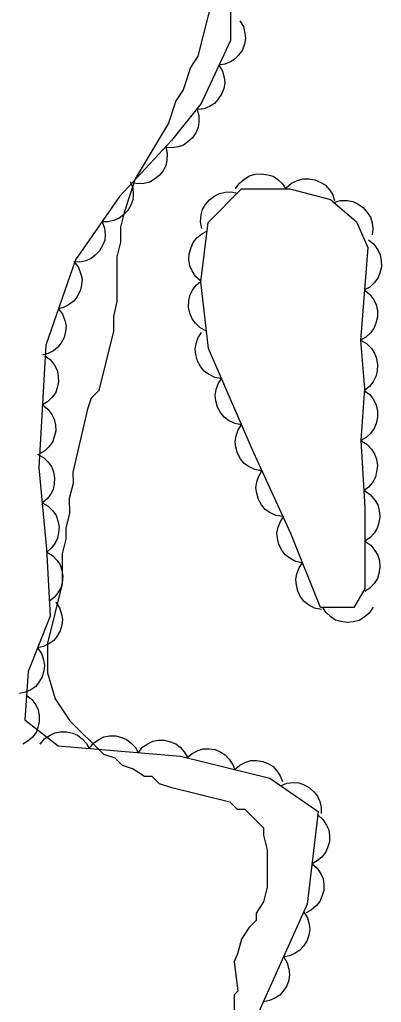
# Model space of a CAD drawing. Extents: x 282461 to 284471, y 5554090 to 5557646.
# Drawn here: x 283861.8 to 283883.9, y 5556720.6 to 5556780.5 of the extents above; entities that cross this region are included whole.
import ezdxf

# ---------------------------------------------------------------- set-up
doc = ezdxf.new("R2010")
doc.units = 0
doc.layers.add('Niveau 1', color=7, linetype='Continuous')
doc.layers.add('Niveau 44', color=7, linetype='Continuous')

msp = doc.modelspace()

# ---------------------------------------------------------------- linework, layer by layer
at = {"layer": 'Niveau 1'}
msp.add_lwpolyline([(283873.59, 5556781.86), (283872.69, 5556778.24), (283872.24, 5556777.56), (283871.79, 5556776.2), (283871.34, 5556775.52), (283870.89, 5556774.16), (283868.86, 5556770.77), (283868.19, 5556768.73), (283867.97, 5556767.82), (283867.97, 5556766.92), (283867.75, 5556766.01), (283867.75, 5556763.3), (283867.53, 5556762.39), (283867.53, 5556761.49), (283866.64, 5556757.87), (283866.18, 5556757.41), (283865.96, 5556756.73), (283865.06, 5556752.89), (283865.07, 5556752.21), (283864.84, 5556751.3), (283864.85, 5556750.4), (283864.62, 5556749.49), (283864.62, 5556748.82), (283864.4, 5556747.91), (283864.4, 5556746.1), (283863.51, 5556742.48), (283863.51, 5556740.67), (283863.97, 5556739.09), (283864.88, 5556737.74), (283866.92, 5556735.71), (283867.61, 5556735.49), (283868.06, 5556735.04), (283868.74, 5556734.81), (283869.42, 5556734.36), (283869.87, 5556734.37), (283870.33, 5556733.92), (283871.01, 5556733.69), (283874.63, 5556732.8), (283875.09, 5556732.35), (283875.54, 5556732.36), (283876.68, 5556731.23), (283876.68, 5556730.78), (283876.91, 5556729.87), (283876.91, 5556727.61), (283876.69, 5556726.71), (283876.24, 5556726.03), (283876.24, 5556725.58), (283875.79, 5556725.12), (283875.34, 5556724.44), (283875.11, 5556723.54), (283874.89, 5556723.08), (283875.12, 5556721.27), (283874.89, 5556721.05), (283874.9, 5556719.69)], dxfattribs=at)
at = {"layer": 'Niveau 44'}
for points in [[(283874.67, 5556784.64), (283874.68, 5556779.21), (283872.88, 5556775.37), (283871.08, 5556773.1), (283867.91, 5556769.69), (283865.21, 5556765.84), (283863.41, 5556760.63), (283862.98, 5556753.17), (283863.45, 5556748.2), (283863.68, 5556744.13), (283862.34, 5556740.74), (283862.12, 5556737.8), (283864.16, 5556736.22), (283871.63, 5556735.58), (283877.07, 5556734.24), (283880.02, 5556732.22), (283879.36, 5556726.57), (283876.21, 5556719.55)], [(283875.24, 5556780.41), (283875.46, 5556780.06), (283875.56, 5556779.66), (283875.59, 5556779.33), (283875.53, 5556778.99), (283875.4, 5556778.64), (283875.18, 5556778.33), (283874.97, 5556778.08), (283874.67, 5556777.9), (283874.33, 5556777.76), (283873.97, 5556777.7)], [(283873.97, 5556777.7), (283874.19, 5556777.34), (283874.28, 5556776.95), (283874.32, 5556776.62), (283874.26, 5556776.27), (283874.13, 5556775.93), (283873.91, 5556775.61), (283873.7, 5556775.37), (283873.4, 5556775.18), (283873.06, 5556775.04), (283872.7, 5556774.99)], [(283872.62, 5556775.04), (283872.74, 5556774.64), (283872.75, 5556774.23), (283872.71, 5556773.91), (283872.57, 5556773.58), (283872.36, 5556773.28), (283872.08, 5556773.02), (283871.81, 5556772.83), (283871.48, 5556772.72), (283871.11, 5556772.66), (283870.75, 5556772.69)], [(283870.72, 5556772.72), (283870.82, 5556772.31), (283870.79, 5556771.9), (283870.72, 5556771.58), (283870.56, 5556771.27), (283870.33, 5556770.98), (283870.03, 5556770.75), (283869.75, 5556770.58), (283869.41, 5556770.49), (283869.04, 5556770.47), (283868.68, 5556770.52)], [(283874.99, 5556770.16), (283875.23, 5556770.51), (283875.55, 5556770.78), (283875.84, 5556770.95), (283876.19, 5556771.05), (283876.56, 5556771.08), (283876.95, 5556771.02), (283877.27, 5556770.93), (283877.57, 5556770.73), (283877.85, 5556770.47), (283878.06, 5556770.17)], [(283868.56, 5556770.62), (283868.71, 5556770.23), (283868.74, 5556769.82), (283868.72, 5556769.49), (283868.6, 5556769.16), (283868.41, 5556768.84), (283868.14, 5556768.57), (283867.89, 5556768.37), (283867.56, 5556768.24), (283867.2, 5556768.16), (283866.84, 5556768.16)], [(283878.07, 5556770.23), (283878.39, 5556770.51), (283878.77, 5556770.68), (283879.09, 5556770.78), (283879.45, 5556770.78), (283879.82, 5556770.71), (283880.18, 5556770.55), (283880.47, 5556770.38), (283880.71, 5556770.11), (283880.91, 5556769.79), (283881.03, 5556769.44)], [(283872.93, 5556767.74), (283872.85, 5556768.16), (283872.89, 5556768.57), (283872.97, 5556768.9), (283873.15, 5556769.21), (283873.39, 5556769.5), (283873.71, 5556769.73), (283874, 5556769.89), (283874.35, 5556769.97), (283874.73, 5556769.98), (283875.09, 5556769.91)], [(283882.63, 5556754.82), (283882.87, 5556750.75), (283882.88, 5556745.78), (283882.21, 5556744.65), (283880.17, 5556744.64), (283878.35, 5556749.15), (283876.07, 5556754.12), (283873.33, 5556760.43), (283872.87, 5556764.5), (283873.31, 5556768.12), (283875.34, 5556770.16), (283878.29, 5556770.17), (283880.78, 5556769.51), (283882.37, 5556768.16), (283883.05, 5556766.58), (283882.61, 5556760.92), (283882.85, 5556757.99), (283882.63, 5556754.82)], [(283880.98, 5556769.34), (283881.39, 5556769.46), (283881.81, 5556769.45), (283882.14, 5556769.39), (283882.46, 5556769.24), (283882.77, 5556769.02), (283883.02, 5556768.72), (283883.21, 5556768.44), (283883.31, 5556768.1), (283883.36, 5556767.72), (283883.32, 5556767.36)], [(283866.84, 5556768.16), (283866.99, 5556767.77), (283867.02, 5556767.37), (283867, 5556767.04), (283866.87, 5556766.71), (283866.69, 5556766.39), (283866.42, 5556766.12), (283866.17, 5556765.91), (283865.84, 5556765.78), (283865.48, 5556765.7), (283865.12, 5556765.71)], [(283872.87, 5556764.54), (283872.55, 5556764.82), (283872.33, 5556765.17), (283872.19, 5556765.48), (283872.14, 5556765.84), (283872.16, 5556766.21), (283872.27, 5556766.59), (283872.39, 5556766.9), (283872.63, 5556767.17), (283872.92, 5556767.42), (283873.24, 5556767.58)], [(283883.09, 5556767.06), (283883.42, 5556766.79), (283883.66, 5556766.45), (283883.81, 5556766.15), (283883.87, 5556765.79), (283883.88, 5556765.41), (283883.78, 5556765.03), (283883.67, 5556764.72), (283883.45, 5556764.44), (283883.17, 5556764.18), (283882.85, 5556764)], [(283865.16, 5556765.69), (283865.41, 5556765.36), (283865.55, 5556764.97), (283865.62, 5556764.65), (283865.59, 5556764.3), (283865.5, 5556763.94), (283865.32, 5556763.61), (283865.13, 5556763.34), (283864.85, 5556763.13), (283864.53, 5556762.95), (283864.18, 5556762.86)], [(283873.21, 5556761.49), (283872.83, 5556761.69), (283872.54, 5556761.98), (283872.33, 5556762.25), (283872.2, 5556762.58), (283872.12, 5556762.95), (283872.14, 5556763.34), (283872.2, 5556763.67), (283872.36, 5556763.99), (283872.59, 5556764.3), (283872.87, 5556764.54)], [(283882.85, 5556764), (283883.18, 5556763.73), (283883.42, 5556763.39), (283883.57, 5556763.09), (283883.64, 5556762.73), (283883.64, 5556762.36), (283883.55, 5556761.98), (283883.43, 5556761.66), (283883.21, 5556761.38), (283882.93, 5556761.12), (283882.61, 5556760.94)], [(283864.18, 5556762.86), (283864.43, 5556762.52), (283864.57, 5556762.14), (283864.64, 5556761.82), (283864.61, 5556761.47), (283864.52, 5556761.11), (283864.34, 5556760.77), (283864.15, 5556760.51), (283863.87, 5556760.29), (283863.55, 5556760.12), (283863.2, 5556760.02)], [(283874.13, 5556758.6), (283873.71, 5556758.67), (283873.34, 5556758.87), (283873.06, 5556759.06), (283872.84, 5556759.34), (283872.66, 5556759.67), (283872.56, 5556760.06), (283872.52, 5556760.39), (283872.58, 5556760.74), (283872.71, 5556761.1), (283872.9, 5556761.41)], [(283882.61, 5556760.94), (283882.98, 5556760.73), (283883.27, 5556760.43), (283883.47, 5556760.15), (283883.59, 5556759.82), (283883.65, 5556759.44), (283883.62, 5556759.05), (283883.55, 5556758.73), (283883.38, 5556758.41), (283883.15, 5556758.11), (283882.86, 5556757.88)], [(283863.37, 5556759.99), (283863.7, 5556759.74), (283863.94, 5556759.41), (283864.1, 5556759.12), (283864.17, 5556758.77), (283864.18, 5556758.4), (283864.09, 5556758.03), (283863.99, 5556757.72), (283863.78, 5556757.44), (283863.51, 5556757.18), (283863.2, 5556757)], [(283875.35, 5556755.78), (283874.93, 5556755.86), (283874.56, 5556756.05), (283874.28, 5556756.25), (283874.06, 5556756.53), (283873.88, 5556756.86), (283873.79, 5556757.24), (283873.74, 5556757.57), (283873.8, 5556757.93), (283873.93, 5556758.28), (283874.13, 5556758.6)], [(283882.84, 5556757.88), (283883.18, 5556757.62), (283883.42, 5556757.28), (283883.57, 5556756.98), (283883.64, 5556756.62), (283883.65, 5556756.25), (283883.56, 5556755.86), (283883.44, 5556755.55), (283883.22, 5556755.26), (283882.95, 5556755), (283882.63, 5556754.82)], [(283863.2, 5556757), (283863.53, 5556756.74), (283863.77, 5556756.41), (283863.92, 5556756.12), (283864, 5556755.78), (283864.01, 5556755.41), (283863.92, 5556755.04), (283863.81, 5556754.73), (283863.6, 5556754.45), (283863.34, 5556754.19), (283863.03, 5556754.01)], [(283876.57, 5556752.97), (283876.15, 5556753.05), (283875.78, 5556753.24), (283875.51, 5556753.43), (283875.28, 5556753.71), (283875.1, 5556754.05), (283875.01, 5556754.43), (283874.96, 5556754.76), (283875.03, 5556755.11), (283875.15, 5556755.47), (283875.35, 5556755.78)], [(283882.63, 5556754.82), (283883, 5556754.6), (283883.28, 5556754.29), (283883.47, 5556754.02), (283883.58, 5556753.68), (283883.64, 5556753.3), (283883.59, 5556752.91), (283883.52, 5556752.59), (283883.34, 5556752.27), (283883.1, 5556751.98), (283882.81, 5556751.76)], [(283862.9, 5556754), (283863.27, 5556753.8), (283863.55, 5556753.51), (283863.75, 5556753.25), (283863.87, 5556752.92), (283863.94, 5556752.56), (283863.91, 5556752.17), (283863.85, 5556751.85), (283863.69, 5556751.54), (283863.46, 5556751.25), (283863.18, 5556751.02)], [(283877.87, 5556750.19), (283877.45, 5556750.26), (283877.08, 5556750.44), (283876.8, 5556750.63), (283876.57, 5556750.91), (283876.38, 5556751.24), (283876.28, 5556751.62), (283876.23, 5556751.95), (283876.28, 5556752.3), (283876.4, 5556752.66), (283876.59, 5556752.98)], [(283882.87, 5556751.76), (283883.22, 5556751.52), (283883.48, 5556751.2), (283883.66, 5556750.91), (283883.75, 5556750.56), (283883.79, 5556750.19), (283883.72, 5556749.8), (283883.63, 5556749.48), (283883.44, 5556749.18), (283883.18, 5556748.9), (283882.87, 5556748.69)], [(283863.18, 5556751.02), (283863.55, 5556750.82), (283863.83, 5556750.53), (283864.03, 5556750.26), (283864.15, 5556749.93), (283864.22, 5556749.57), (283864.19, 5556749.19), (283864.13, 5556748.87), (283863.97, 5556748.56), (283863.74, 5556748.26), (283863.47, 5556748.03)], [(283879.07, 5556747.37), (283878.65, 5556747.45), (283878.29, 5556747.66), (283878.02, 5556747.86), (283877.8, 5556748.15), (283877.63, 5556748.48), (283877.55, 5556748.87), (283877.51, 5556749.2), (283877.58, 5556749.55), (283877.72, 5556749.9), (283877.92, 5556750.21)], [(283882.87, 5556748.69), (283883.23, 5556748.45), (283883.49, 5556748.13), (283883.67, 5556747.84), (283883.76, 5556747.49), (283883.79, 5556747.12), (283883.73, 5556746.73), (283883.64, 5556746.41), (283883.44, 5556746.11), (283883.18, 5556745.83), (283882.88, 5556745.62)], [(283863.46, 5556748.03), (283863.82, 5556747.82), (283864.09, 5556747.52), (283864.28, 5556747.25), (283864.39, 5556746.91), (283864.44, 5556746.55), (283864.4, 5556746.17), (283864.33, 5556745.85), (283864.15, 5556745.55), (283863.91, 5556745.26), (283863.63, 5556745.04)], [(283880.22, 5556744.52), (283879.8, 5556744.61), (283879.44, 5556744.81), (283879.17, 5556745.01), (283878.95, 5556745.3), (283878.78, 5556745.64), (283878.7, 5556746.02), (283878.66, 5556746.35), (283878.73, 5556746.71), (283878.86, 5556747.06), (283879.07, 5556747.37)], [(283864.02, 5556744.98), (283864.25, 5556744.63), (283864.37, 5556744.25), (283864.43, 5556743.92), (283864.39, 5556743.57), (283864.28, 5556743.22), (283864.08, 5556742.89), (283863.89, 5556742.63), (283863.6, 5556742.43), (283863.26, 5556742.27), (283862.91, 5556742.19)], [(283883.37, 5556744.66), (283883.13, 5556744.3), (283882.81, 5556744.04), (283882.52, 5556743.86), (283882.17, 5556743.77), (283881.8, 5556743.73), (283881.41, 5556743.8), (283881.09, 5556743.88), (283880.79, 5556744.08), (283880.51, 5556744.34), (283880.3, 5556744.64)], [(283862.91, 5556742.19), (283863.15, 5556741.85), (283863.27, 5556741.46), (283863.33, 5556741.13), (283863.29, 5556740.79), (283863.18, 5556740.43), (283862.98, 5556740.1), (283862.79, 5556739.84), (283862.5, 5556739.64), (283862.16, 5556739.48), (283861.81, 5556739.4)], [(283862.23, 5556739.31), (283862.56, 5556739.05), (283862.79, 5556738.71), (283862.94, 5556738.42), (283863.01, 5556738.08), (283863.01, 5556737.71), (283862.92, 5556737.33), (283862.81, 5556737.03), (283862.59, 5556736.75), (283862.32, 5556736.5), (283862.01, 5556736.32)], [(283863.07, 5556736.31), (283863.33, 5556736.64), (283863.67, 5556736.87), (283863.96, 5556737.01), (283864.31, 5556737.07), (283864.68, 5556737.07), (283865.05, 5556736.98), (283865.35, 5556736.86), (283865.63, 5556736.65), (283865.88, 5556736.37), (283866.06, 5556736.06)], [(283866.06, 5556736.06), (283866.32, 5556736.38), (283866.65, 5556736.61), (283866.95, 5556736.76), (283867.3, 5556736.82), (283867.67, 5556736.82), (283868.04, 5556736.72), (283868.34, 5556736.61), (283868.62, 5556736.39), (283868.87, 5556736.12), (283869.04, 5556735.8)], [(283869.04, 5556735.8), (283869.31, 5556736.13), (283869.64, 5556736.35), (283869.94, 5556736.5), (283870.28, 5556736.56), (283870.65, 5556736.56), (283871.02, 5556736.47), (283871.33, 5556736.35), (283871.6, 5556736.13), (283871.85, 5556735.86), (283872.03, 5556735.55)], [(283872.02, 5556735.48), (283872.33, 5556735.76), (283872.7, 5556735.94), (283873.01, 5556736.04), (283873.36, 5556736.04), (283873.73, 5556735.99), (283874.08, 5556735.83), (283874.36, 5556735.67), (283874.6, 5556735.41), (283874.8, 5556735.1), (283874.93, 5556734.77)], [(283874.93, 5556734.77), (283875.24, 5556735.05), (283875.61, 5556735.22), (283875.92, 5556735.32), (283876.27, 5556735.33), (283876.64, 5556735.27), (283876.99, 5556735.12), (283877.27, 5556734.96), (283877.51, 5556734.7), (283877.71, 5556734.39), (283877.84, 5556734.05)], [(283877.72, 5556733.79), (283878.11, 5556733.95), (283878.52, 5556733.98), (283878.85, 5556733.96), (283879.18, 5556733.84), (283879.5, 5556733.66), (283879.77, 5556733.4), (283879.98, 5556733.15), (283880.12, 5556732.82), (283880.2, 5556732.46), (283880.2, 5556732.1)], [(283880, 5556732.01), (283880.31, 5556731.73), (283880.53, 5556731.39), (283880.67, 5556731.09), (283880.72, 5556730.74), (283880.71, 5556730.37), (283880.6, 5556730.01), (283880.47, 5556729.71), (283880.25, 5556729.44), (283879.97, 5556729.2), (283879.65, 5556729.03)], [(283879.65, 5556729.03), (283879.96, 5556728.76), (283880.18, 5556728.41), (283880.32, 5556728.11), (283880.37, 5556727.77), (283880.36, 5556727.4), (283880.25, 5556727.03), (283880.13, 5556726.73), (283879.9, 5556726.46), (283879.62, 5556726.22), (283879.3, 5556726.05)], [(283879.15, 5556726.09), (283879.37, 5556725.74), (283879.47, 5556725.35), (283879.51, 5556725.02), (283879.45, 5556724.67), (283879.33, 5556724.32), (283879.12, 5556724.01), (283878.91, 5556723.76), (283878.61, 5556723.57), (283878.27, 5556723.42), (283877.92, 5556723.36)], [(283877.92, 5556723.36), (283878.14, 5556723), (283878.24, 5556722.61), (283878.28, 5556722.28), (283878.23, 5556721.94), (283878.11, 5556721.59), (283877.89, 5556721.27), (283877.68, 5556721.02), (283877.39, 5556720.83), (283877.05, 5556720.69), (283876.69, 5556720.62)]]:
    msp.add_lwpolyline(points, dxfattribs=at)

doc.saveas('drawing.dxf')
